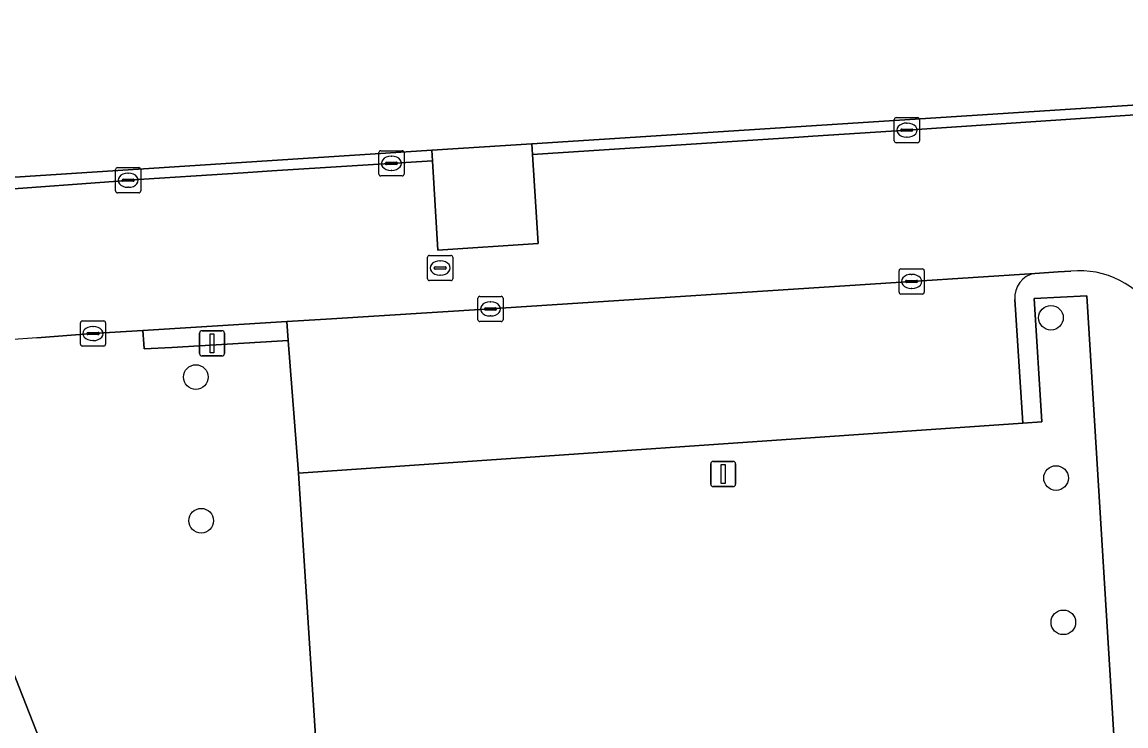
# Model space of a CAD drawing. Extents: x 159680 to 160786, y 387323 to 388340.
# Drawn here: x 160260.43 to 160304.24, y 387712.41 to 387740.35 of the extents above; entities that cross this region are included whole.
import ezdxf

# ---------------------------------------------------------------- set-up
doc = ezdxf.new("R2010")
doc.units = 0
for name, color, linetype in [('IMGEO_Boom', 7, 'Continuous'), ('IMGEO_Groenvoorziening', 7, 'Continuous'), ('IMGEO_Kolk', 7, 'Continuous'), ('IMGEO_Lichtmast', 7, 'Continuous'), ('IMGEO_Pand', 7, 'Continuous'), ('IMGEO_Parkeervlak_open', 7, 'Continuous'), ('IMGEO_Rijbaan_lokaal_open', 7, 'Continuous'), ('IMGEO_Rioolput', 7, 'Continuous'), ('IMGEO_Voetpad_gesloten', 7, 'Continuous'), ('IMGEO_Voetpad_open', 7, 'Continuous')]:
    doc.layers.add(name, color=color, linetype=linetype)

msp = doc.modelspace()

# ---------------------------------------------------------------- linework, layer by layer
at = {"layer": 'IMGEO_Boom'}
for centre in [(160301.262, 387728.61), (160267.323, 387726.256), (160301.465, 387722.248), (160267.536, 387720.555), (160301.754, 387716.521)]:
    msp.add_circle(centre, 0.489, dxfattribs=at)
at = {"layer": 'IMGEO_Groenvoorziening'}
msp.add_lwpolyline([(160302.681, 387729.474), (160300.597, 387729.371), (160300.904, 387724.479), (160300.152, 387724.427), (160271.401, 387722.446), (160272.334, 387707.909), (160274.672, 387708.159), (160280.239, 387708.501), (160286.934, 387708.911), (160294.551, 387709.423), (160300.017, 387709.833), (160300.051, 387709.304), (160303.911, 387709.457)], close=True, dxfattribs=at)
for points in [[(160271.401, 387722.446), (160270.993, 387727.706), (160266.374, 387727.435), (160265.277, 387727.371), (160265.257, 387727.576), (160265.225, 387728.107), (160263.24, 387727.985), (160261.008, 387727.809)], [(160255.225, 387726.86), (160263.525, 387705.743), (160266.454, 387706.615), (160266.515, 387706.634), (160266.963, 387706.776), (160268.194, 387706.963), (160271.067, 387707.399), (160271.011, 387707.809), (160272.119, 387707.886), (160272.334, 387707.909), (160271.401, 387722.446)]]:
    msp.add_lwpolyline(points, dxfattribs=at)
msp.add_arc((160262.107, 387703.016), 24.817, 92.5386, 106.1, dxfattribs=at)
at = {"layer": 'IMGEO_Kolk'}
for p, q in [((160295.119, 387736.557), (160295.971, 387736.557)), ((160295.044, 387735.631), (160295.044, 387736.483)), ((160295.532, 387736.337), (160295.557, 387736.337)), ((160296.045, 387736.483), (160296.045, 387735.631)), ((160295.303, 387736.051), (160295.303, 387736.063)), ((160295.741, 387736.014), (160295.343, 387736.014)), ((160295.346, 387736.1), (160295.744, 387736.1)), ((160295.555, 387735.777), (160295.53, 387735.777)), ((160295.787, 387736.063), (160295.787, 387736.051)), ((160274.661, 387735.241), (160275.513, 387735.241)), ((160295.971, 387735.557), (160295.119, 387735.557)), ((160274.586, 387734.315), (160274.586, 387735.167)), ((160275.074, 387735.021), (160275.099, 387735.021)), ((160275.587, 387735.167), (160275.587, 387734.315)), ((160264.137, 387733.642), (160264.137, 387734.494)), ((160264.212, 387734.568), (160265.064, 387734.568)), ((160265.138, 387734.494), (160265.138, 387733.642)), ((160274.845, 387734.735), (160274.845, 387734.747)), ((160275.283, 387734.698), (160274.885, 387734.698)), ((160274.888, 387734.784), (160275.286, 387734.784)), ((160275.097, 387734.461), (160275.072, 387734.461)), ((160275.329, 387734.747), (160275.329, 387734.735)), ((160264.396, 387734.062), (160264.396, 387734.074)), ((160264.834, 387734.025), (160264.436, 387734.025)), ((160264.439, 387734.111), (160264.837, 387734.111)), ((160264.625, 387734.348), (160264.65, 387734.348)), ((160264.88, 387734.074), (160264.88, 387734.062)), ((160275.513, 387734.241), (160274.661, 387734.241)), ((160265.064, 387733.568), (160264.212, 387733.568)), ((160264.648, 387733.788), (160264.623, 387733.788)), ((160295.232, 387729.625), (160295.232, 387730.477)), ((160295.307, 387730.551), (160296.159, 387730.551)), ((160296.233, 387730.477), (160296.233, 387729.625)), ((160295.491, 387730.045), (160295.491, 387730.057)), ((160295.929, 387730.008), (160295.531, 387730.008)), ((160295.534, 387730.094), (160295.932, 387730.094)), ((160295.72, 387730.331), (160295.745, 387730.331)), ((160295.975, 387730.057), (160295.975, 387730.045)), ((160296.159, 387729.551), (160295.307, 387729.551)), ((160295.743, 387729.771), (160295.718, 387729.771)), ((160278.517, 387728.534), (160278.517, 387729.386)), ((160278.592, 387729.46), (160279.444, 387729.46)), ((160279.005, 387729.24), (160279.03, 387729.24)), ((160279.518, 387729.386), (160279.518, 387728.534)), ((160278.776, 387728.954), (160278.776, 387728.966)), ((160279.214, 387728.917), (160278.816, 387728.917)), ((160278.819, 387729.003), (160279.217, 387729.003)), ((160279.028, 387728.68), (160279.003, 387728.68)), ((160279.26, 387728.966), (160279.26, 387728.954)), ((160262.743, 387727.558), (160262.743, 387728.41)), ((160262.818, 387728.484), (160263.67, 387728.484)), ((160263.231, 387728.264), (160263.256, 387728.264)), ((160263.744, 387728.41), (160263.744, 387727.558)), ((160279.444, 387728.46), (160278.592, 387728.46)), ((160263.002, 387727.978), (160263.002, 387727.99)), ((160263.44, 387727.941), (160263.042, 387727.941)), ((160263.045, 387728.027), (160263.443, 387728.027)), ((160263.486, 387727.99), (160263.486, 387727.978)), ((160263.67, 387727.484), (160262.818, 387727.484)), ((160263.254, 387727.704), (160263.229, 387727.704))]:
    msp.add_line(p, q, dxfattribs=at)
for points in [[(160295.119, 387736.557), (160295.971, 387736.557)], [(160295.044, 387735.631), (160295.044, 387736.483)], [(160296.045, 387736.483), (160296.045, 387735.631)], [(160274.661, 387735.241), (160275.513, 387735.241)], [(160295.971, 387735.557), (160295.119, 387735.557)], [(160274.586, 387734.315), (160274.586, 387735.167)], [(160275.587, 387735.167), (160275.587, 387734.315)], [(160264.137, 387733.642), (160264.137, 387734.494)], [(160264.212, 387734.568), (160265.064, 387734.568)], [(160265.138, 387734.494), (160265.138, 387733.642)], [(160275.513, 387734.241), (160274.661, 387734.241)], [(160265.064, 387733.568), (160264.212, 387733.568)], [(160295.232, 387729.625), (160295.232, 387730.477)], [(160295.307, 387730.551), (160296.159, 387730.551)], [(160296.233, 387730.477), (160296.233, 387729.625)], [(160296.159, 387729.551), (160295.307, 387729.551)], [(160278.517, 387728.534), (160278.517, 387729.386)], [(160278.592, 387729.46), (160279.444, 387729.46)], [(160279.518, 387729.386), (160279.518, 387728.534)], [(160262.743, 387727.558), (160262.743, 387728.41)], [(160262.818, 387728.484), (160263.67, 387728.484)], [(160263.744, 387728.41), (160263.744, 387727.558)], [(160279.444, 387728.46), (160278.592, 387728.46)], [(160263.67, 387727.484), (160262.818, 387727.484)]]:
    msp.add_lwpolyline(points, dxfattribs=at)
for centre, radius, start, end in [((160295.121, 387736.481), 0.0765, 91.552, 178.448), ((160295.121, 387736.481), 0.0765, 91.552, 178.448), ((160295.969, 387736.481), 0.0765, 1.552, 88.448), ((160295.969, 387736.481), 0.0765, 1.552, 88.448), ((160295.343, 387736.06), 0.0403, 85.8775, 175.7526), ((160295.34, 387736.05), 0.0366, 178.938, 274.7102), ((160295.744, 387736.057), 0.043, 264.8664, 352.4533), ((160295.748, 387736.062), 0.0386, 1.7309, 96.639), ((160274.663, 387735.165), 0.0765, 91.552, 178.448), ((160274.663, 387735.165), 0.0765, 91.552, 178.448), ((160275.511, 387735.165), 0.0765, 1.552, 88.448), ((160275.511, 387735.165), 0.0765, 1.552, 88.448), ((160295.121, 387735.633), 0.0765, 181.552, 268.448), ((160295.121, 387735.633), 0.0765, 181.552, 268.448), ((160295.969, 387735.633), 0.0765, 271.552, 358.448), ((160295.969, 387735.633), 0.0765, 271.552, 358.448), ((160264.214, 387734.492), 0.0765, 91.552, 178.448), ((160264.214, 387734.492), 0.0765, 91.552, 178.448), ((160265.062, 387734.492), 0.0765, 1.552, 88.448), ((160265.062, 387734.492), 0.0765, 1.552, 88.448), ((160274.885, 387734.744), 0.0403, 85.8775, 175.7526), ((160274.882, 387734.734), 0.0366, 178.938, 274.7102), ((160275.286, 387734.741), 0.043, 264.8664, 352.4533), ((160275.29, 387734.746), 0.0386, 1.7309, 96.639), ((160264.436, 387734.071), 0.0403, 85.8775, 175.7526), ((160264.433, 387734.061), 0.0366, 178.938, 274.7102), ((160264.837, 387734.068), 0.043, 264.8664, 352.4533), ((160264.841, 387734.073), 0.0386, 1.7309, 96.639), ((160274.663, 387734.317), 0.0765, 181.552, 268.448), ((160274.663, 387734.317), 0.0765, 181.552, 268.448), ((160275.511, 387734.317), 0.0765, 271.552, 358.448), ((160275.511, 387734.317), 0.0765, 271.552, 358.448), ((160264.214, 387733.644), 0.0765, 181.552, 268.448), ((160264.214, 387733.644), 0.0765, 181.552, 268.448), ((160265.062, 387733.644), 0.0765, 271.552, 358.448), ((160265.062, 387733.644), 0.0765, 271.552, 358.448), ((160295.309, 387730.475), 0.0765, 91.552, 178.448), ((160295.309, 387730.475), 0.0765, 91.552, 178.448), ((160296.157, 387730.475), 0.0765, 1.552, 88.448), ((160296.157, 387730.475), 0.0765, 1.552, 88.448), ((160295.531, 387730.054), 0.0403, 85.8775, 175.7526), ((160295.528, 387730.044), 0.0366, 178.938, 274.7102), ((160295.932, 387730.051), 0.043, 264.8664, 352.4533), ((160295.936, 387730.056), 0.0386, 1.7309, 96.639), ((160295.309, 387729.627), 0.0765, 181.552, 268.448), ((160295.309, 387729.627), 0.0765, 181.552, 268.448), ((160296.157, 387729.627), 0.0765, 271.552, 358.448), ((160296.157, 387729.627), 0.0765, 271.552, 358.448), ((160278.594, 387729.384), 0.0765, 91.552, 178.448), ((160278.594, 387729.384), 0.0765, 91.552, 178.448), ((160279.442, 387729.384), 0.0765, 1.552, 88.448), ((160279.442, 387729.384), 0.0765, 1.552, 88.448), ((160278.816, 387728.963), 0.0403, 85.8775, 175.7526), ((160278.813, 387728.953), 0.0366, 178.938, 274.7102), ((160279.217, 387728.96), 0.043, 264.8664, 352.4533), ((160279.221, 387728.965), 0.0386, 1.7309, 96.639), ((160262.82, 387728.408), 0.0765, 91.552, 178.448), ((160262.82, 387728.408), 0.0765, 91.552, 178.448), ((160263.668, 387728.408), 0.0765, 1.552, 88.448), ((160263.668, 387728.408), 0.0765, 1.552, 88.448), ((160278.594, 387728.536), 0.0765, 181.552, 268.448), ((160278.594, 387728.536), 0.0765, 181.552, 268.448), ((160279.442, 387728.536), 0.0765, 271.552, 358.448), ((160279.442, 387728.536), 0.0765, 271.552, 358.448), ((160263.042, 387727.987), 0.0403, 85.8775, 175.7526), ((160263.039, 387727.977), 0.0366, 178.938, 274.7102), ((160263.443, 387727.984), 0.043, 264.8664, 352.4533), ((160263.447, 387727.989), 0.0386, 1.7309, 96.639), ((160262.82, 387727.56), 0.0765, 181.552, 268.448), ((160262.82, 387727.56), 0.0765, 181.552, 268.448), ((160263.668, 387727.56), 0.0765, 271.552, 358.448), ((160263.668, 387727.56), 0.0765, 271.552, 358.448)]:
    msp.add_arc(centre, radius, start, end, dxfattribs=at)
for centre, major_axis, ratio, start_param, end_param in [((160295.531, 387736.057), (-0.387, 0.002), 0.722429, 4.712389, 7.853982), ((160295.556, 387736.057), (-0.39, 0.002), 0.717154, 1.570796, 4.712389), ((160275.073, 387734.741), (-0.387, 0.002), 0.722429, 4.712389, 7.853982), ((160275.098, 387734.741), (-0.39, 0.002), 0.717154, 1.570796, 4.712389), ((160264.624, 387734.068), (-0.387, 0.002), 0.722429, 4.712389, 7.853982), ((160264.649, 387734.068), (-0.39, 0.002), 0.717154, 1.570796, 4.712389), ((160295.719, 387730.051), (-0.387, 0.002), 0.722429, 4.712389, 7.853982), ((160295.744, 387730.051), (-0.39, 0.002), 0.717154, 1.570796, 4.712389), ((160279.004, 387728.96), (-0.387, 0.002), 0.722429, 4.712389, 7.853982), ((160279.029, 387728.96), (-0.39, 0.002), 0.717154, 1.570796, 4.712389), ((160263.23, 387727.984), (-0.387, 0.002), 0.722429, 4.712389, 7.853982), ((160263.255, 387727.984), (-0.39, 0.002), 0.717154, 1.570796, 4.712389)]:
    msp.add_ellipse(centre, major_axis=major_axis, ratio=ratio, start_param=start_param, end_param=end_param, dxfattribs=at)
at = {"layer": 'IMGEO_Lichtmast'}
for p, q in [((160267.468, 387727.197), (160267.468, 387727.997)), ((160267.468, 387727.997), (160267.468, 387727.197)), ((160267.568, 387728.097), (160268.358, 387728.097)), ((160268.358, 387728.097), (160267.568, 387728.097)), ((160268.458, 387727.997), (160268.458, 387727.197)), ((160268.458, 387727.197), (160268.458, 387727.997)), ((160268.358, 387727.097), (160267.568, 387727.097)), ((160267.568, 387727.097), (160268.358, 387727.097)), ((160287.757, 387722.01), (160287.757, 387722.81)), ((160287.757, 387722.81), (160287.757, 387722.01)), ((160287.857, 387722.91), (160288.647, 387722.91)), ((160288.647, 387722.91), (160287.857, 387722.91)), ((160288.747, 387722.81), (160288.747, 387722.01)), ((160288.747, 387722.01), (160288.747, 387722.81)), ((160288.647, 387721.91), (160287.857, 387721.91)), ((160287.857, 387721.91), (160288.647, 387721.91))]:
    msp.add_line(p, q, dxfattribs=at)
for points in [[(160267.888, 387727.972), (160268.038, 387727.972), (160268.038, 387727.222), (160267.888, 387727.222), (160267.888, 387727.972)], [(160288.177, 387722.785), (160288.327, 387722.785), (160288.327, 387722.035), (160288.177, 387722.035), (160288.177, 387722.785)]]:
    msp.add_lwpolyline(points, dxfattribs=at)
for centre, start, end in [((160267.568, 387727.997), 90, 180), ((160267.568, 387727.997), 90, 180), ((160268.358, 387727.997), 0, 90), ((160268.358, 387727.997), 360, 90), ((160267.568, 387727.197), 180, 270), ((160267.568, 387727.197), 180, 270), ((160268.358, 387727.197), 270, 0), ((160268.358, 387727.197), 270, 0), ((160287.857, 387722.81), 90, 180), ((160287.857, 387722.81), 90, 180), ((160288.647, 387722.81), 0, 90), ((160288.647, 387722.81), 360, 90), ((160287.857, 387722.01), 180, 270), ((160287.857, 387722.01), 180, 270), ((160288.647, 387722.01), 270, 0), ((160288.647, 387722.01), 270, 0)]:
    msp.add_arc(centre, 0.1, start, end, dxfattribs=at)
at = {"layer": 'IMGEO_Pand'}
msp.add_lwpolyline([(160253.589, 387733.768), (160276.691, 387735.258), (160280.662, 387735.514), (160306.345, 387737.171), (160306.755, 387737.197), (160306.743, 387737.371), (160305.552, 387755.65), (160305.293, 387759.637), (160267.045, 387757.179), (160248.612, 387755.995), (160248.646, 387755.434)], dxfattribs=at)
at = {"layer": 'IMGEO_Parkeervlak_open'}
msp.add_lwpolyline([(160300.627, 387730.369), (160295.729, 387730.053), (160279.014, 387728.962), (160272.497, 387728.553), (160270.936, 387728.457), (160270.993, 387727.706), (160271.401, 387722.446), (160300.152, 387724.427), (160299.831, 387729.332)], dxfattribs=at)
msp.add_arc((160300.776, 387729.431), 0.95, 98.9998, 185.9806, dxfattribs=at)
at = {"layer": 'IMGEO_Rijbaan_lokaal_open'}
for points in [[(160306.381, 387736.777), (160295.541, 387736.056), (160291.818, 387735.815), (160291.262, 387735.778), (160280.689, 387735.093), (160280.913, 387731.554), (160276.927, 387731.289), (160276.716, 387734.838), (160270.34, 387734.437), (160269.205, 387734.366), (160264.634, 387734.066), (160264.408, 387734.049), (160259.356, 387733.669)], [(160279.014, 387728.962), (160295.729, 387730.053), (160300.627, 387730.369), (160301.553, 387730.431), (160302.055, 387730.456)], [(160261.008, 387727.809), (160263.24, 387727.985), (160265.225, 387728.107), (160270.936, 387728.457), (160272.497, 387728.553), (160279.014, 387728.962)]]:
    msp.add_lwpolyline(points, dxfattribs=at)
for centre, radius, start, end in [((160302.418, 387727.008), 3.467, 29.7807, 96.0069), ((160262.107, 387703.016), 24.817, 92.5386, 106.1)]:
    msp.add_arc(centre, radius, start, end, dxfattribs=at)
at = {"layer": 'IMGEO_Rioolput'}
for p, q in [((160276.521, 387730.158), (160276.521, 387731.01)), ((160276.596, 387731.084), (160277.448, 387731.084)), ((160277.009, 387730.864), (160277.034, 387730.864)), ((160277.522, 387731.01), (160277.522, 387730.158)), ((160276.78, 387730.578), (160276.78, 387730.59)), ((160277.218, 387730.541), (160276.82, 387730.541)), ((160276.823, 387730.627), (160277.221, 387730.627)), ((160277.264, 387730.59), (160277.264, 387730.578)), ((160277.448, 387730.084), (160276.596, 387730.084)), ((160277.032, 387730.304), (160277.007, 387730.304))]:
    msp.add_line(p, q, dxfattribs=at)
for points in [[(160276.521, 387730.158), (160276.521, 387731.01)], [(160276.596, 387731.084), (160277.448, 387731.084)], [(160277.522, 387731.01), (160277.522, 387730.158)], [(160277.448, 387730.084), (160276.596, 387730.084)]]:
    msp.add_lwpolyline(points, dxfattribs=at)
for centre, radius, start, end in [((160276.598, 387731.008), 0.0765, 91.552, 178.448), ((160276.598, 387731.008), 0.0765, 91.552, 178.448), ((160277.446, 387731.008), 0.0765, 1.552, 88.448), ((160277.446, 387731.008), 0.0765, 1.552, 88.448), ((160276.82, 387730.587), 0.0403, 85.8775, 175.7526), ((160276.817, 387730.577), 0.0366, 178.938, 274.7102), ((160277.221, 387730.584), 0.043, 264.8664, 352.4533), ((160277.225, 387730.589), 0.0386, 1.7309, 96.639), ((160276.598, 387730.16), 0.0765, 181.552, 268.448), ((160276.598, 387730.16), 0.0765, 181.552, 268.448), ((160277.446, 387730.16), 0.0765, 271.552, 358.448), ((160277.446, 387730.16), 0.0765, 271.552, 358.448)]:
    msp.add_arc(centre, radius, start, end, dxfattribs=at)
for centre, major_axis, ratio, start_param, end_param in [((160277.008, 387730.584), (-0.387, 0.002), 0.722429, 4.712389, 7.853982), ((160277.033, 387730.584), (-0.39, 0.002), 0.717154, 1.570796, 4.712389)]:
    msp.add_ellipse(centre, major_axis=major_axis, ratio=ratio, start_param=start_param, end_param=end_param, dxfattribs=at)
at = {"layer": 'IMGEO_Voetpad_gesloten'}
msp.add_lwpolyline([(160276.716, 387734.838), (160276.927, 387731.289), (160280.913, 387731.554), (160280.689, 387735.093), (160280.662, 387735.514), (160276.691, 387735.258)], close=True, dxfattribs=at)
at = {"layer": 'IMGEO_Voetpad_open'}
for points in [[(160280.689, 387735.093), (160291.262, 387735.778), (160291.818, 387735.815), (160295.541, 387736.056), (160306.381, 387736.777), (160306.345, 387737.171), (160280.662, 387735.514)], [(160270.936, 387728.457), (160265.225, 387728.107), (160265.257, 387727.576), (160265.277, 387727.371), (160266.374, 387727.435), (160270.993, 387727.706)]]:
    msp.add_lwpolyline(points, close=True, dxfattribs=at)
for points in [[(160259.356, 387733.669), (160264.408, 387734.049), (160264.634, 387734.066), (160269.205, 387734.366), (160270.34, 387734.437), (160276.716, 387734.838), (160276.691, 387735.258), (160253.589, 387733.768)], [(160302.055, 387730.456), (160301.553, 387730.431), (160300.627, 387730.369)], [(160299.831, 387729.332), (160300.152, 387724.427), (160300.904, 387724.479), (160300.597, 387729.371), (160302.681, 387729.474), (160303.911, 387709.457), (160300.051, 387709.304), (160300.017, 387709.833), (160294.551, 387709.423), (160286.934, 387708.911), (160280.239, 387708.501), (160274.672, 387708.159), (160272.334, 387707.909), (160272.119, 387707.886), (160271.011, 387707.809), (160271.067, 387707.399), (160268.194, 387706.963), (160266.963, 387706.776), (160266.515, 387706.634), (160266.454, 387706.615), (160263.525, 387705.743), (160255.225, 387726.86)]]:
    msp.add_lwpolyline(points, dxfattribs=at)
for centre, radius, start, end in [((160302.418, 387727.008), 3.467, 29.7807, 96.0069), ((160300.776, 387729.431), 0.95, 98.9998, 185.9806)]:
    msp.add_arc(centre, radius, start, end, dxfattribs=at)

doc.saveas('drawing.dxf')
